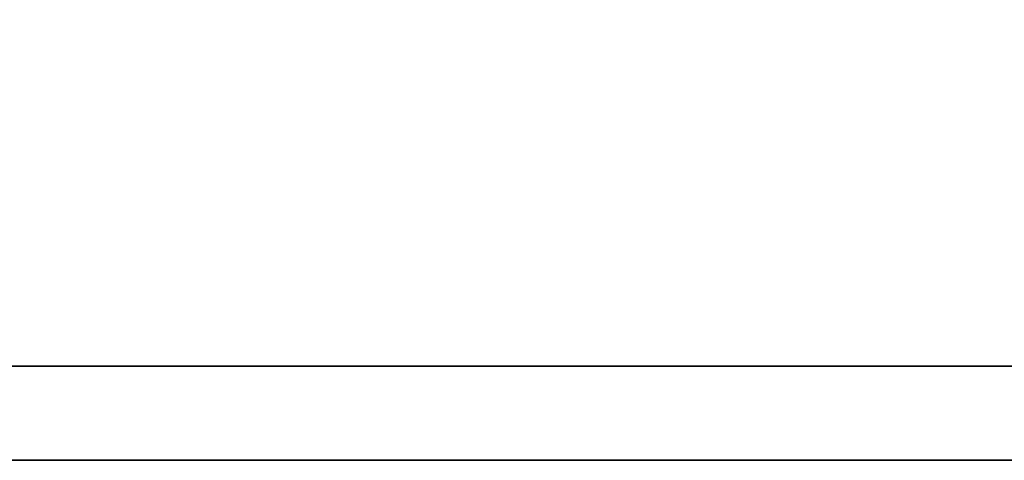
# Model space of a CAD drawing. Header units: millimetres. Extents: x -212 to 3135, y -1694 to 860.
# Tile 396 of 565: x 1076.735 to 1078.839, y -1119.613 to -1118.673. Entities that reach past the tile are written whole.
import ezdxf

# ---------------------------------------------------------------- set-up
doc = ezdxf.new("R2010")
doc.units = ezdxf.units.MM
doc.layers.add('DIM', color=4, linetype='CONTINUOUS')
doc.layers.add('layer 1', color=7, linetype='CONTINUOUS')

# ---------------------------------------------------------------- blocks, each defined once
blk = doc.blocks.new('TBI MOTION logo(完整正式版)')
at = {"layer": 'layer 1', "color": 22, "lineweight": 35}
blk.add_open_spline([(75.90875, -9.47875), (75.90875, -9.47875), (75.90875, -12.28625), (75.90875, -12.28625), (75.90875, -12.28625), (75.90875, -12.28625), (75.90875, -12.47875), (75.90875, -12.47875), (75.90875, -12.47875), (75.90875, -12.47875), (75.71625, -12.47875), (75.71625, -12.47875), (75.71625, -12.47875), (75.71625, -12.47875), (-88.32875, -12.47875), (-88.32875, -12.47875), (-88.32875, -12.47875), (-88.32875, -12.47875), (-88.32875, -13.29375), (-88.32875, -13.29375), (-88.32875, -13.29375), (-88.32875, -13.29375), (82.89125, -13.29375), (82.89125, -13.29375), (82.89125, -13.29375), (82.89125, -13.29375), (75.90875, -9.47875), (75.90875, -9.47875)], degree=3, knots=[0, 0, 0, 0, 0.1428571, 0.1428571, 0.1428571, 0.1428572, 0.2857143, 0.2857143, 0.2857143, 0.2857143, 0.4285714, 0.4285714, 0.4285714, 0.4285714, 0.5714286, 0.5714286, 0.5714286, 0.5714286, 0.7142857, 0.7142857, 0.7142857, 0.7142857, 0.8571429, 0.8571429, 0.8571429, 0.8571429, 1, 1, 1, 1], dxfattribs=at)

msp = doc.modelspace()

# ---------------------------------------------------------------- block references
at = {"layer": 'DIM', "color": 7, "xscale": 0.246592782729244, "yscale": 0.246592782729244, "zscale": 0.246592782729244}
msp.add_blockref('TBI MOTION logo(完整正式版)', (1093.9633, -1116.3354), dxfattribs=at)

doc.saveas('drawing.dxf')
